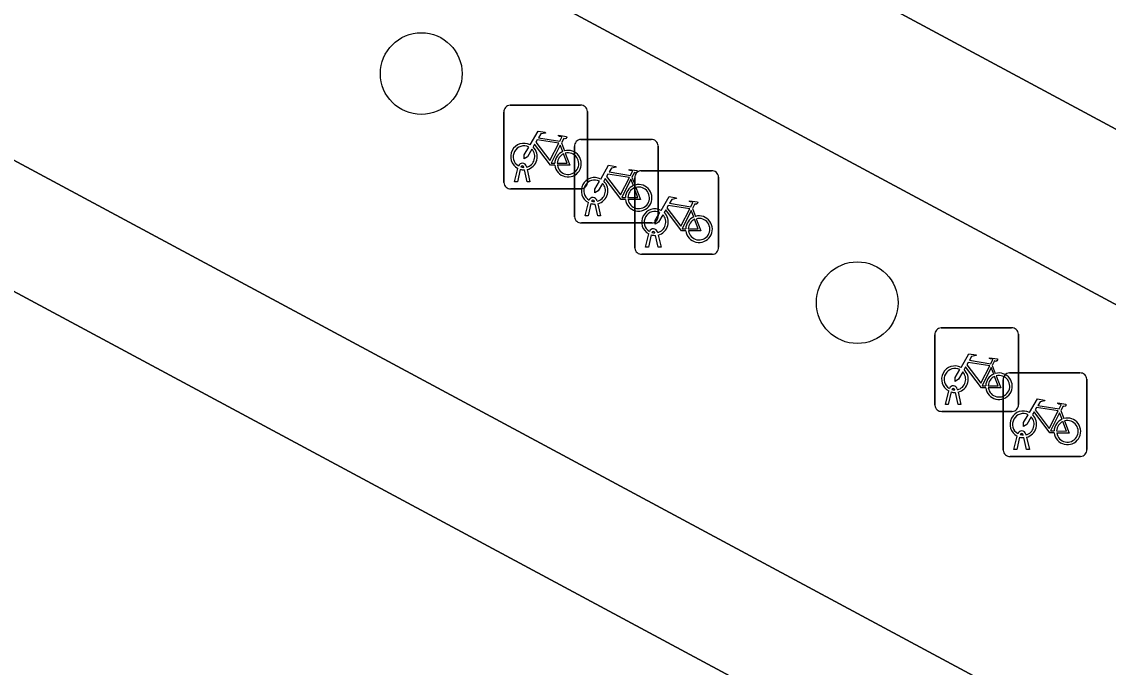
# Model space of a CAD drawing. Extents: x 159489 to 160304, y 383825 to 384531.
# Drawn here: x 159531.94 to 159544.93, y 384300.92 to 384308.64 of the extents above; entities that cross this region are included whole.
import ezdxf

# ---------------------------------------------------------------- set-up
doc = ezdxf.new("R2010")
doc.units = 0
for name, color, linetype in [('IMGEO_Boom', 7, 'Continuous'), ('IMGEO_Fietsenrek', 7, 'Continuous'), ('IMGEO_Pand', 7, 'Continuous'), ('IMGEO_Parkeervlak_gesloten', 7, 'Continuous'), ('IMGEO_Rijbaan_lokaal_gesloten', 7, 'Continuous'), ('IMGEO_Voetpad_open', 7, 'Continuous')]:
    doc.layers.add(name, color=color, linetype=linetype)

msp = doc.modelspace()

# ---------------------------------------------------------------- linework, layer by layer
at = {"layer": 'IMGEO_Boom'}
for centre in [(159536.714, 384308.022), (159541.928, 384305.28)]:
    msp.add_circle(centre, 0.489, dxfattribs=at)
at = {"layer": 'IMGEO_Fietsenrek'}
for p, q in [((159537.702, 384306.718), (159537.702, 384307.559)), ((159537.702, 384307.559), (159537.702, 384306.718)), ((159537.777, 384307.643), (159538.618, 384307.643)), ((159538.618, 384307.643), (159537.777, 384307.643)), ((159538.702, 384307.568), (159538.702, 384306.727)), ((159538.702, 384306.727), (159538.702, 384307.568)), ((159538.389, 384307.192), (159538.425, 384307.097)), ((159538.622, 384307.234), (159539.463, 384307.234)), ((159539.463, 384307.234), (159538.622, 384307.234)), ((159538.547, 384306.309), (159538.547, 384307.15)), ((159538.547, 384307.15), (159538.547, 384306.309)), ((159539.547, 384307.159), (159539.547, 384306.318)), ((159539.547, 384306.318), (159539.547, 384307.159)), ((159537.971, 384306.91), (159537.972, 384306.903)), ((159537.829, 384306.727), (159537.868, 384306.887)), ((159537.898, 384306.875), (159537.863, 384306.727)), ((159537.94, 384306.899), (159537.939, 384306.903)), ((159537.981, 384306.727), (159537.947, 384306.869)), ((159537.979, 384306.873), (159538.014, 384306.727)), ((159539.234, 384306.783), (159539.27, 384306.688)), ((159539.344, 384306.859), (159540.185, 384306.859)), ((159540.185, 384306.859), (159539.344, 384306.859)), ((159540.269, 384306.784), (159540.269, 384305.943)), ((159540.269, 384305.943), (159540.269, 384306.784)), ((159537.863, 384306.727), (159537.829, 384306.727)), ((159538.014, 384306.727), (159537.981, 384306.727)), ((159539.269, 384305.934), (159539.269, 384306.775)), ((159539.269, 384306.775), (159539.269, 384305.934)), ((159538.627, 384306.643), (159537.786, 384306.643)), ((159537.786, 384306.643), (159538.627, 384306.643)), ((159538.674, 384306.318), (159538.713, 384306.478)), ((159538.743, 384306.466), (159538.708, 384306.318)), ((159538.785, 384306.49), (159538.784, 384306.494)), ((159538.826, 384306.318), (159538.792, 384306.46)), ((159538.816, 384306.501), (159538.817, 384306.494)), ((159538.824, 384306.464), (159538.859, 384306.318)), ((159539.956, 384306.408), (159539.992, 384306.313)), ((159538.708, 384306.318), (159538.674, 384306.318)), ((159538.859, 384306.318), (159538.826, 384306.318)), ((159539.472, 384306.234), (159538.631, 384306.234)), ((159538.631, 384306.234), (159539.472, 384306.234)), ((159539.538, 384306.126), (159539.539, 384306.119)), ((159539.396, 384305.943), (159539.435, 384306.103)), ((159539.465, 384306.091), (159539.43, 384305.943)), ((159539.507, 384306.115), (159539.506, 384306.119)), ((159539.548, 384305.943), (159539.514, 384306.085)), ((159539.546, 384306.089), (159539.581, 384305.943)), ((159539.43, 384305.943), (159539.396, 384305.943)), ((159539.581, 384305.943), (159539.548, 384305.943)), ((159540.194, 384305.859), (159539.353, 384305.859)), ((159539.353, 384305.859), (159540.194, 384305.859)), ((159542.931, 384304.979), (159543.772, 384304.979)), ((159543.772, 384304.979), (159542.931, 384304.979)), ((159542.856, 384304.054), (159542.856, 384304.895)), ((159542.856, 384304.895), (159542.856, 384304.054)), ((159543.856, 384304.904), (159543.856, 384304.063)), ((159543.856, 384304.063), (159543.856, 384304.904)), ((159543.543, 384304.528), (159543.579, 384304.433)), ((159543.749, 384304.439), (159544.59, 384304.439)), ((159544.59, 384304.439), (159543.749, 384304.439)), ((159543.674, 384303.514), (159543.674, 384304.355)), ((159543.674, 384304.355), (159543.674, 384303.514)), ((159544.674, 384304.364), (159544.674, 384303.523)), ((159544.674, 384303.523), (159544.674, 384304.364)), ((159542.983, 384304.063), (159543.022, 384304.223)), ((159543.052, 384304.211), (159543.017, 384304.063)), ((159543.094, 384304.235), (159543.093, 384304.239)), ((159543.135, 384304.063), (159543.101, 384304.205)), ((159543.125, 384304.246), (159543.126, 384304.239)), ((159543.133, 384304.209), (159543.168, 384304.063)), ((159543.017, 384304.063), (159542.983, 384304.063)), ((159543.168, 384304.063), (159543.135, 384304.063)), ((159543.781, 384303.979), (159542.94, 384303.979)), ((159542.94, 384303.979), (159543.781, 384303.979)), ((159544.361, 384303.988), (159544.397, 384303.893)), ((159543.801, 384303.523), (159543.84, 384303.683)), ((159543.87, 384303.671), (159543.835, 384303.523)), ((159543.912, 384303.695), (159543.911, 384303.699)), ((159543.953, 384303.523), (159543.919, 384303.665)), ((159543.943, 384303.706), (159543.944, 384303.699)), ((159543.951, 384303.669), (159543.986, 384303.523)), ((159544.599, 384303.439), (159543.758, 384303.439)), ((159543.758, 384303.439), (159544.599, 384303.439)), ((159543.835, 384303.523), (159543.801, 384303.523)), ((159543.986, 384303.523), (159543.953, 384303.523))]:
    msp.add_line(p, q, dxfattribs=at)
for points in [[(159538.015, 384307.169), (159538.11, 384307.333), (159538.196, 384307.319), (159538.198, 384307.31), (159538.142, 384307.299), (159538.115, 384307.254), (159538.371, 384307.213)], [(159538.311, 384306.925), (159538.261, 384306.925), (159538.07, 384307.176), (159538.051, 384307.144)], [(159538.358, 384307.188), (159538.101, 384307.229), (159538.084, 384307.2), (159538.251, 384306.98), (159538.358, 384307.188)], [(159538.406, 384307.09), (159538.376, 384307.167), (159538.267, 384306.949), (159538.31, 384306.949)], [(159538.371, 384307.213), (159538.396, 384307.262), (159538.39, 384307.266), (159538.367, 384307.27), (159538.355, 384307.277), (159538.354, 384307.28), (159538.356, 384307.285), (159538.451, 384307.27), (159538.453, 384307.26), (159538.443, 384307.247), (159538.431, 384307.241), (159538.417, 384307.247), (159538.389, 384307.192)], [(159538.036, 384307.117), (159537.984, 384307.027), (159537.944, 384307.002), (159537.945, 384307.049), (159538, 384307.143)], [(159538.34, 384306.949), (159538.46, 384306.948), (159538.416, 384307.062)], [(159538.436, 384307.069), (159538.491, 384306.924), (159538.341, 384306.924)], [(159538.86, 384306.76), (159538.955, 384306.924), (159539.041, 384306.91), (159539.043, 384306.901), (159538.987, 384306.89), (159538.96, 384306.845), (159539.216, 384306.804)], [(159539.203, 384306.779), (159538.946, 384306.82), (159538.929, 384306.791), (159539.096, 384306.571), (159539.203, 384306.779)], [(159539.216, 384306.804), (159539.241, 384306.853), (159539.235, 384306.857), (159539.212, 384306.861), (159539.2, 384306.868), (159539.199, 384306.871), (159539.201, 384306.876), (159539.296, 384306.861), (159539.298, 384306.851), (159539.288, 384306.838), (159539.276, 384306.832), (159539.262, 384306.838), (159539.234, 384306.783)], [(159538.881, 384306.708), (159538.829, 384306.618), (159538.789, 384306.593), (159538.79, 384306.64), (159538.845, 384306.734)], [(159539.156, 384306.516), (159539.106, 384306.516), (159538.915, 384306.767), (159538.896, 384306.735)], [(159539.251, 384306.681), (159539.221, 384306.758), (159539.112, 384306.54), (159539.155, 384306.54)], [(159539.185, 384306.54), (159539.305, 384306.539), (159539.261, 384306.653)], [(159539.281, 384306.66), (159539.336, 384306.515), (159539.186, 384306.515)], [(159539.582, 384306.385), (159539.677, 384306.549), (159539.763, 384306.535), (159539.765, 384306.526), (159539.709, 384306.515), (159539.682, 384306.47), (159539.938, 384306.429)], [(159539.878, 384306.141), (159539.828, 384306.141), (159539.637, 384306.392), (159539.618, 384306.36)], [(159539.925, 384306.404), (159539.668, 384306.445), (159539.651, 384306.416), (159539.818, 384306.196), (159539.925, 384306.404)], [(159539.938, 384306.429), (159539.963, 384306.478), (159539.957, 384306.482), (159539.934, 384306.486), (159539.922, 384306.493), (159539.921, 384306.496), (159539.923, 384306.501), (159540.018, 384306.486), (159540.02, 384306.476), (159540.01, 384306.463), (159539.998, 384306.457), (159539.984, 384306.463), (159539.956, 384306.408)], [(159539.603, 384306.333), (159539.551, 384306.243), (159539.511, 384306.218), (159539.512, 384306.265), (159539.567, 384306.359)], [(159539.973, 384306.306), (159539.943, 384306.383), (159539.834, 384306.165), (159539.877, 384306.165)], [(159539.907, 384306.165), (159540.027, 384306.164), (159539.983, 384306.278)], [(159540.003, 384306.285), (159540.058, 384306.14), (159539.908, 384306.14)], [(159543.169, 384304.505), (159543.264, 384304.669), (159543.35, 384304.655), (159543.352, 384304.646), (159543.296, 384304.635), (159543.269, 384304.59), (159543.525, 384304.549)], [(159543.525, 384304.549), (159543.55, 384304.598), (159543.544, 384304.602), (159543.521, 384304.606), (159543.509, 384304.613), (159543.508, 384304.616), (159543.51, 384304.621), (159543.605, 384304.606), (159543.607, 384304.596), (159543.597, 384304.583), (159543.585, 384304.577), (159543.571, 384304.583), (159543.543, 384304.528)], [(159543.19, 384304.453), (159543.138, 384304.363), (159543.098, 384304.338), (159543.099, 384304.385), (159543.154, 384304.479)], [(159543.465, 384304.261), (159543.415, 384304.261), (159543.224, 384304.512), (159543.205, 384304.48)], [(159543.512, 384304.524), (159543.255, 384304.565), (159543.238, 384304.536), (159543.405, 384304.316), (159543.512, 384304.524)], [(159543.56, 384304.426), (159543.53, 384304.503), (159543.421, 384304.285), (159543.464, 384304.285)], [(159543.494, 384304.285), (159543.614, 384304.284), (159543.57, 384304.398)], [(159543.59, 384304.405), (159543.645, 384304.26), (159543.495, 384304.26)], [(159543.987, 384303.965), (159544.082, 384304.129), (159544.168, 384304.115), (159544.17, 384304.106), (159544.114, 384304.095), (159544.087, 384304.05), (159544.343, 384304.009)], [(159544.343, 384304.009), (159544.368, 384304.058), (159544.362, 384304.062), (159544.339, 384304.066), (159544.327, 384304.073), (159544.326, 384304.076), (159544.328, 384304.081), (159544.423, 384304.066), (159544.425, 384304.056), (159544.415, 384304.043), (159544.403, 384304.037), (159544.389, 384304.043), (159544.361, 384303.988)], [(159544.008, 384303.913), (159543.956, 384303.823), (159543.916, 384303.798), (159543.917, 384303.845), (159543.972, 384303.939)], [(159544.283, 384303.721), (159544.233, 384303.721), (159544.042, 384303.972), (159544.023, 384303.94)], [(159544.33, 384303.984), (159544.073, 384304.025), (159544.056, 384303.996), (159544.223, 384303.776), (159544.33, 384303.984)], [(159544.378, 384303.886), (159544.348, 384303.963), (159544.239, 384303.745), (159544.282, 384303.745)], [(159544.312, 384303.745), (159544.432, 384303.744), (159544.388, 384303.858)], [(159544.408, 384303.865), (159544.463, 384303.72), (159544.313, 384303.72)]]:
    msp.add_lwpolyline(points, dxfattribs=at)
for centre, radius, start, end in [((159537.78, 384307.565), 0.0779, 92.4484, 184.2845), ((159537.78, 384307.565), 0.0779, 92.4484, 184.2845), ((159538.624, 384307.565), 0.0779, 2.4484, 94.2845), ((159538.624, 384307.565), 0.0779, 2.4484, 94.2845), ((159537.942, 384307.028), 0.159, 62.6766, 242.1369), ((159538.625, 384307.156), 0.0779, 92.4484, 184.2845), ((159538.625, 384307.156), 0.0779, 92.4484, 184.2845), ((159539.469, 384307.156), 0.0779, 2.4484, 94.2845), ((159539.469, 384307.156), 0.0779, 2.4484, 94.2845), ((159537.942, 384307.028), 0.129, 63.3192, 238.903), ((159537.942, 384307.028), 0.129, 283.6043, 43.4302), ((159537.942, 384307.028), 0.159, 283.5766, 46.6042), ((159538.469, 384306.944), 0.159, 113.3408, 178.3217), ((159538.469, 384306.944), 0.159, 187.0065, 105.7708), ((159538.469, 384306.944), 0.129, 113.923, 177.9556), ((159538.469, 384306.944), 0.129, 188.6715, 104.5883), ((159537.922, 384306.899), 0.0499, 12.8025, 158.6934), ((159537.922, 384306.899), 0.0174, 12.8025, 163.4502), ((159537.942, 384307.028), 0.159, 253.9967, 271.7867), ((159537.942, 384307.028), 0.129, 253.415, 269.0204), ((159538.787, 384306.619), 0.159, 62.6766, 242.1369), ((159539.347, 384306.781), 0.0779, 92.4484, 184.2845), ((159539.347, 384306.781), 0.0779, 92.4484, 184.2845), ((159540.191, 384306.781), 0.0779, 2.4484, 94.2845), ((159540.191, 384306.781), 0.0779, 2.4484, 94.2845), ((159537.78, 384306.721), 0.0779, 182.4484, 274.2845), ((159537.78, 384306.721), 0.0779, 182.4484, 274.2845), ((159538.624, 384306.721), 0.0779, 272.4484, 4.2845), ((159538.624, 384306.721), 0.0779, 272.4484, 4.2845), ((159538.787, 384306.619), 0.129, 63.3192, 238.903), ((159538.787, 384306.619), 0.129, 283.6043, 43.4302), ((159538.787, 384306.619), 0.159, 283.5766, 46.6042), ((159539.314, 384306.535), 0.159, 113.3408, 178.3217), ((159539.314, 384306.535), 0.159, 187.0065, 105.7708), ((159539.314, 384306.535), 0.129, 113.923, 177.9556), ((159539.314, 384306.535), 0.129, 188.6715, 104.5883), ((159538.767, 384306.49), 0.0499, 12.8025, 158.6934), ((159538.787, 384306.619), 0.159, 253.9967, 271.7867), ((159538.767, 384306.49), 0.0174, 12.8025, 163.4502), ((159538.787, 384306.619), 0.129, 253.415, 269.0204), ((159539.509, 384306.244), 0.159, 62.6766, 242.1369), ((159538.625, 384306.312), 0.0779, 182.4484, 274.2845), ((159538.625, 384306.312), 0.0779, 182.4484, 274.2845), ((159539.509, 384306.244), 0.129, 63.3192, 238.903), ((159539.469, 384306.312), 0.0779, 272.4484, 4.2845), ((159539.469, 384306.312), 0.0779, 272.4484, 4.2845), ((159539.509, 384306.244), 0.129, 283.6043, 43.4302), ((159539.509, 384306.244), 0.159, 283.5766, 46.6042), ((159540.036, 384306.16), 0.159, 113.3408, 178.3217), ((159540.036, 384306.16), 0.159, 187.0065, 105.7708), ((159540.036, 384306.16), 0.129, 113.923, 177.9556), ((159540.036, 384306.16), 0.129, 188.6715, 104.5883), ((159539.489, 384306.115), 0.0499, 12.8025, 158.6934), ((159539.489, 384306.115), 0.0174, 12.8025, 163.4502), ((159539.509, 384306.244), 0.159, 253.9967, 271.7867), ((159539.509, 384306.244), 0.129, 253.415, 269.0204), ((159539.347, 384305.937), 0.0779, 182.4484, 274.2845), ((159539.347, 384305.937), 0.0779, 182.4484, 274.2845), ((159540.191, 384305.937), 0.0779, 272.4484, 4.2845), ((159540.191, 384305.937), 0.0779, 272.4484, 4.2845), ((159542.934, 384304.901), 0.0779, 92.4484, 184.2845), ((159542.934, 384304.901), 0.0779, 92.4484, 184.2845), ((159543.778, 384304.901), 0.0779, 2.4484, 94.2845), ((159543.778, 384304.901), 0.0779, 2.4484, 94.2845), ((159543.096, 384304.364), 0.159, 62.6766, 242.1369), ((159543.096, 384304.364), 0.129, 63.3192, 238.903), ((159543.096, 384304.364), 0.129, 283.6043, 43.4302), ((159543.096, 384304.364), 0.159, 283.5766, 46.6042), ((159543.623, 384304.28), 0.159, 187.0065, 105.7708), ((159543.752, 384304.361), 0.0779, 92.4484, 184.2845), ((159543.752, 384304.361), 0.0779, 92.4484, 184.2845), ((159544.596, 384304.361), 0.0779, 2.4484, 94.2845), ((159544.596, 384304.361), 0.0779, 2.4484, 94.2845), ((159543.623, 384304.28), 0.159, 113.3408, 178.3217), ((159543.623, 384304.28), 0.129, 113.923, 177.9556), ((159543.623, 384304.28), 0.129, 188.6715, 104.5883), ((159543.076, 384304.235), 0.0499, 12.8025, 158.6934), ((159543.096, 384304.364), 0.159, 253.9967, 271.7867), ((159543.076, 384304.235), 0.0174, 12.8025, 163.4502), ((159543.096, 384304.364), 0.129, 253.415, 269.0204), ((159542.934, 384304.057), 0.0779, 182.4484, 274.2845), ((159542.934, 384304.057), 0.0779, 182.4484, 274.2845), ((159543.778, 384304.057), 0.0779, 272.4484, 4.2845), ((159543.778, 384304.057), 0.0779, 272.4484, 4.2845), ((159543.914, 384303.824), 0.159, 62.6766, 242.1369), ((159543.914, 384303.824), 0.129, 63.3192, 238.903), ((159543.914, 384303.824), 0.159, 283.5766, 46.6042), ((159543.914, 384303.824), 0.129, 283.6043, 43.4302), ((159544.441, 384303.74), 0.159, 113.3408, 178.3217), ((159544.441, 384303.74), 0.159, 187.0065, 105.7708), ((159544.441, 384303.74), 0.129, 113.923, 177.9556), ((159544.441, 384303.74), 0.129, 188.6715, 104.5883), ((159543.894, 384303.695), 0.0499, 12.8025, 158.6934), ((159543.914, 384303.824), 0.159, 253.9967, 271.7867), ((159543.894, 384303.695), 0.0174, 12.8025, 163.4502), ((159543.914, 384303.824), 0.129, 253.415, 269.0204), ((159543.752, 384303.517), 0.0779, 182.4484, 274.2845), ((159543.752, 384303.517), 0.0779, 182.4484, 274.2845), ((159544.596, 384303.517), 0.0779, 272.4484, 4.2845), ((159544.596, 384303.517), 0.0779, 272.4484, 4.2845)]:
    msp.add_arc(centre, radius, start, end, dxfattribs=at)
at = {"layer": 'IMGEO_Pand'}
msp.add_lwpolyline([(159556.766, 384292.015), (159527.484, 384307.756), (159519.695, 384293.297), (159519.377, 384292.707), (159522.438, 384287.447), (159523.926, 384284.889), (159527.419, 384278.887), (159528.221, 384278.456), (159541.03, 384271.564), (159545.068, 384269.391)], close=True, dxfattribs=at)
at = {"layer": 'IMGEO_Parkeervlak_gesloten'}
msp.add_lwpolyline([(159535.565, 384310.345), (159549.449, 384302.878), (159550.324, 384304.504), (159549.851, 384304.759), (159536.44, 384311.971)], close=True, dxfattribs=at)
at = {"layer": 'IMGEO_Rijbaan_lokaal_gesloten'}
msp.add_lwpolyline([(159524.477, 384316.223), (159526.867, 384315.023), (159527.963, 384314.433), (159535.565, 384310.345), (159536.44, 384311.971), (159549.851, 384304.759), (159550.324, 384304.504), (159549.449, 384302.878), (159558.914, 384297.788), (159559.789, 384299.414), (159596.815, 384279.502), (159606.884, 384274.087), (159606.009, 384272.461), (159610.125, 384270.247), (159610.999, 384271.873), (159634.42, 384259.278), (159633.545, 384257.652), (159643.266, 384252.424), (159644.14, 384254.05), (159648.99, 384251.442), (159648.115, 384249.816), (159649.108, 384249.282), (159652.612, 384247.398)], dxfattribs=at)
at = {"layer": 'IMGEO_Voetpad_open'}
for points in [[(159652.612, 384247.398), (159649.108, 384249.282), (159648.115, 384249.816), (159643.266, 384252.424), (159633.545, 384257.652), (159610.125, 384270.247), (159606.009, 384272.461), (159595.94, 384277.876), (159558.914, 384297.788), (159549.449, 384302.878), (159535.565, 384310.345), (159527.963, 384314.433)], [(159514.758, 384298.232), (159516.4, 384294.599), (159517.502, 384296.664), (159524.97, 384310.657), (159525.855, 384310.207), (159526.055, 384310.099), (159576.611, 384282.913), (159575.933, 384281.657), (159590.223, 384274), (159620.712, 384257.605), (159621.017, 384257.441), (159621.346, 384257.26), (159646.05, 384243.709), (159649.079, 384242.048), (159654.684, 384240.484)]]:
    msp.add_lwpolyline(points, dxfattribs=at)
msp.add_lwpolyline([(159526.055, 384310.099), (159525.406, 384308.865), (159527.484, 384307.756), (159556.766, 384292.015), (159557.204, 384291.777), (159563.611, 384288.299), (159575.933, 384281.657), (159576.611, 384282.913)], close=True, dxfattribs=at)

doc.saveas('drawing.dxf')
